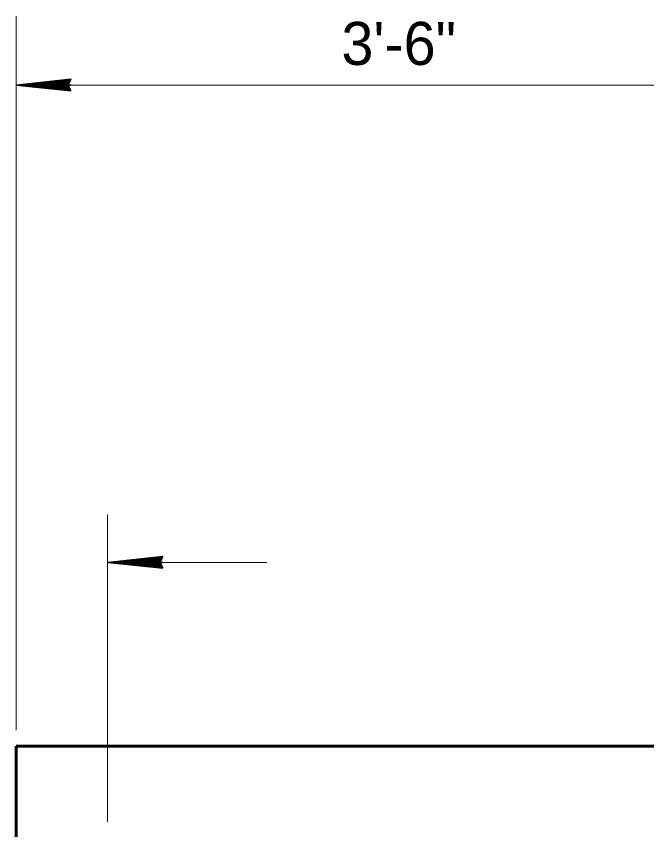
# Model space of a CAD drawing. Extents: x 4.49 to 7.69, y 0.28 to 2.27.
# Drawn here: x 6.3495 to 6.4715, y 1.9394 to 2.0968 of the extents above; entities that cross this region are included whole.
import ezdxf

# ---------------------------------------------------------------- set-up
doc = ezdxf.new("R2010")
doc.units = 0
doc.header["$LTSCALE"] = 0.0033
doc.layers.add('1', color=7, linetype='Continuous', lineweight=35)

msp = doc.modelspace()

# ---------------------------------------------------------------- linework, layer by layer
at = {"layer": '1', "lineweight": 13}
for p, q in [((6.3495, 1.958667), (6.3495, 2.09675)), ((6.35025, 2.083417), (6.848917, 2.083417)), ((6.367167, 1.940917), (6.367167, 2.000417)), ((6.377167, 1.991083), (6.398, 1.991083))]:
    msp.add_line(p, q, dxfattribs=at)
at = {"layer": '1'}
for p, q in [((6.360083, 2.083417), (6.3495, 2.083417)), ((6.359833, 2.082583), (6.352, 2.083583)), ((6.359833, 2.082583), (6.352, 2.083417)), ((6.359833, 2.082417), (6.352, 2.083333)), ((6.359833, 2.082417), (6.352, 2.083333)), ((6.359833, 2.0825), (6.352, 2.083333)), ((6.359833, 2.0845), (6.3525, 2.083667)), ((6.359833, 2.084333), (6.3525, 2.083583)), ((6.359833, 2.08425), (6.3525, 2.083417)), ((6.359917, 2.084083), (6.352583, 2.083333)), ((6.377583, 1.992167), (6.37025, 1.991333)), ((6.377583, 1.992), (6.37025, 1.99125)), ((6.377583, 1.991917), (6.37025, 1.991083)), ((6.377833, 1.991083), (6.36725, 1.991083)), ((6.377583, 1.99025), (6.36975, 1.99125)), ((6.377583, 1.99025), (6.36975, 1.991083)), ((6.377583, 1.990083), (6.36975, 1.991)), ((6.377583, 1.990083), (6.36975, 1.991)), ((6.377583, 1.990167), (6.36975, 1.991)), ((6.377667, 1.99175), (6.370333, 1.991))]:
    msp.add_line(p, q, dxfattribs=at)
at = {"layer": '1', "lineweight": 60}
msp.add_line((6.3495, 1.87225), (6.3495, 1.955583), dxfattribs=at)
at = {"layer": '1'}
for points in [[(6.360083, 2.082333), (6.3495, 2.083417), (6.360083, 2.084583), (6.3595, 2.083417)], [(6.359333, 2.083333), (6.354667, 2.08325), (6.354667, 2.083333), (6.355583, 2.083333), (6.359333, 2.08325), (6.356333, 2.083167), (6.3595, 2.083083), (6.35725, 2.083), (6.3595, 2.082917), (6.356, 2.083167), (6.351333, 2.083333), (6.35225, 2.083583), (6.351, 2.083583), (6.359333, 2.083583), (6.356917, 2.08375), (6.3595, 2.08375), (6.354167, 2.083333), (6.3595, 2.084)], [(6.377833, 1.99), (6.36725, 1.991083), (6.377833, 1.99225), (6.37725, 1.991083)], [(6.377083, 1.991), (6.372417, 1.990917), (6.372417, 1.991), (6.373333, 1.991), (6.377083, 1.990917), (6.374083, 1.990833), (6.37725, 1.99075), (6.375, 1.990667), (6.37725, 1.990583), (6.37375, 1.990833), (6.369083, 1.991), (6.37, 1.99125), (6.36875, 1.99125), (6.377083, 1.99125), (6.374667, 1.991417), (6.37725, 1.991417), (6.371917, 1.991), (6.37725, 1.991667)]]:
    msp.add_lwpolyline(points, close=True, dxfattribs=at)
for points in [[(6.359333, 2.083333), (6.35975, 2.082583), (6.3595, 2.082833), (6.359333, 2.083167), (6.359083, 2.083083), (6.35925, 2.08275), (6.359417, 2.0835), (6.359583, 2.084), (6.359833, 2.084417)], [(6.377083, 1.991), (6.3775, 1.99025), (6.37725, 1.9905), (6.377083, 1.990833), (6.376833, 1.99075), (6.377, 1.990417), (6.377167, 1.991167), (6.377333, 1.991667), (6.377583, 1.992083)]]:
    msp.add_lwpolyline(points, dxfattribs=at)
at = {"layer": '1', "lineweight": 60}
msp.add_lwpolyline([(6.3495, 1.955583), (6.516167, 1.955583), (6.516167, 2.05975)], dxfattribs=at)

# ---------------------------------------------------------------- texts
at = {"layer": '1'}
msp.add_text('3\'-6"', height=0.008333, dxfattribs=at).set_placement((6.412417, 2.087333))

doc.saveas('drawing.dxf')
